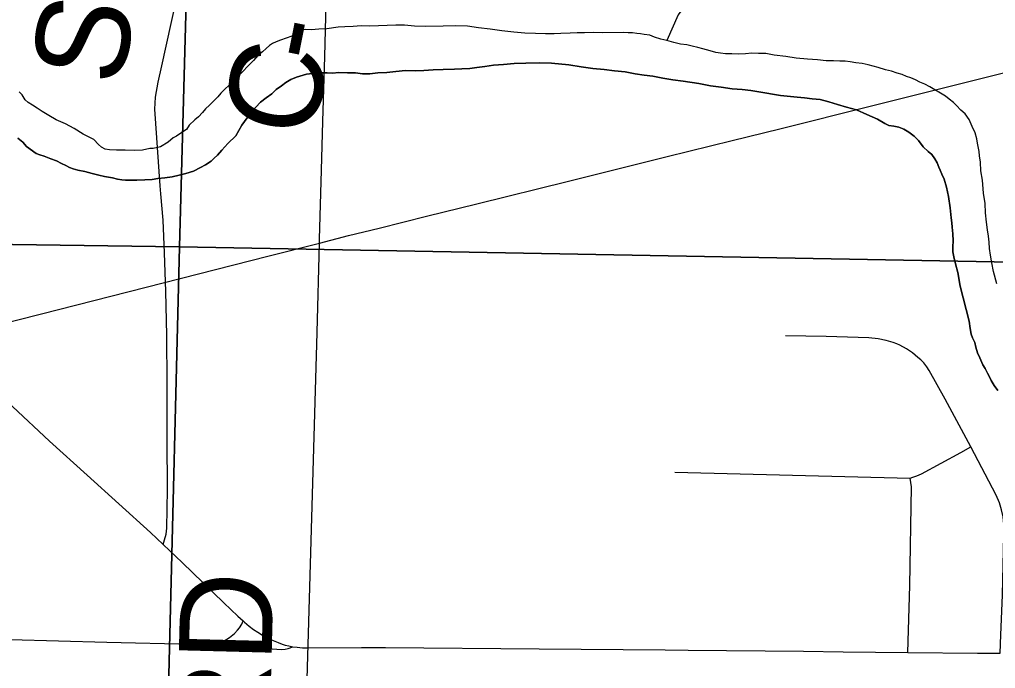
# Model space of a CAD drawing. Extents: x 2.4 to 73.1, y 4.5 to 25.6.
# Drawn here: x 47.5808 to 47.8792, y 23.4568 to 23.6554 of the extents above; entities that cross this region are included whole.
import ezdxf

# ---------------------------------------------------------------- set-up
doc = ezdxf.new("R2010")
doc.units = 0
for name, color, linetype in [('GM_X_County_Road', 7, 'Continuous'), ('GM_X_County_Road_Text', 7, 'Continuous'), ('GM_X_Interchange_Ramps', 7, 'Continuous'), ('GM_X_Major_River', 7, 'Continuous'), ('GM_X_Minor_River', 7, 'Continuous'), ('GM_X_Section', 7, 'Continuous'), ('GM_X_State_Route', 7, 'Continuous'), ('GM_X_Township_Road', 7, 'Continuous'), ('GM_X_Township_Road_Text', 7, 'Continuous')]:
    doc.layers.add(name, color=color, linetype=linetype)

msp = doc.modelspace()

# ---------------------------------------------------------------- linework, layer by layer
at = {"layer": 'GM_X_County_Road'}
for points in [[(47.62384, 23.60453), (47.62242, 23.62356), (47.62218, 23.62797), (47.62241, 23.63166), (47.62314, 23.63624), (47.62433, 23.6413), (47.62865, 23.66111), (47.63036, 23.66935), (47.63123, 23.6749), (47.63174, 23.67955), (47.63229, 23.68574), (47.63313, 23.70461)], [(47.6247, 23.49475), (47.62512, 23.49619), (47.62561, 23.49788), (47.62584, 23.49976), (47.626, 23.5116), (47.62596, 23.52684), (47.62597, 23.54393), (47.62578, 23.55886), (47.62552, 23.57222), (47.62515, 23.58403), (47.62468, 23.59397), (47.62403, 23.60203), (47.62384, 23.60453)]]:
    msp.add_lwpolyline(points, dxfattribs=at)
at = {"layer": 'GM_X_Interchange_Ramps'}
msp.add_lwpolyline([(47.64097, 23.46401), (47.66087, 23.46267), (47.662, 23.46273), (47.66289, 23.46288), (47.6644, 23.46346)], dxfattribs=at)
at = {"layer": 'GM_X_Major_River'}
for points in [[(47.69057, 23.65351), (47.68791, 23.65338), (47.68525, 23.65345), (47.68278, 23.65332), (47.6803, 23.6532), (47.67821, 23.65306), (47.67478, 23.65258), (47.67231, 23.65245), (47.67003, 23.65232), (47.66832, 23.65236), (47.66717, 23.6522), (47.66582, 23.65129), (47.66409, 23.65038), (47.66236, 23.64967), (47.66064, 23.64914), (47.6593, 23.6486), (47.65814, 23.64806), (47.65718, 23.64752), (47.65621, 23.64659), (47.65504, 23.64549), (47.65368, 23.64438), (47.65231, 23.6429), (47.65075, 23.64123), (47.649, 23.63938), (47.64724, 23.63771), (47.64608, 23.6366), (47.64237, 23.6329), (47.64139, 23.63179), (47.64003, 23.6303), (47.63886, 23.62919), (47.63769, 23.62808), (47.63671, 23.62697), (47.63554, 23.62567), (47.63438, 23.62475), (47.63263, 23.62309), (47.63183, 23.62178), (47.6301, 23.62068), (47.62875, 23.61977), (47.62778, 23.61922), (47.62623, 23.61793), (47.62391, 23.61647), (47.62162, 23.61596), (47.62067, 23.61599), (47.61838, 23.61548), (47.61591, 23.61535), (47.61306, 23.61542), (47.6104, 23.61549), (47.60831, 23.61554), (47.60699, 23.61577), (47.60587, 23.61636), (47.60494, 23.61715), (47.60346, 23.6187), (47.60027, 23.6203), (47.59746, 23.62208), (47.59484, 23.62348), (47.59202, 23.62469), (47.58978, 23.62607), (47.58772, 23.62726), (47.58622, 23.62825), (47.58473, 23.62924), (47.58342, 23.63003), (47.58249, 23.63081), (47.58158, 23.63236), (47.58065, 23.63333)], [(47.69057, 23.65351), (47.68791, 23.65338), (47.68525, 23.65345), (47.68278, 23.65332), (47.6803, 23.6532), (47.67821, 23.65306), (47.67478, 23.65258), (47.67231, 23.65245), (47.67003, 23.65232), (47.66832, 23.65236), (47.66717, 23.6522), (47.66582, 23.65129), (47.66409, 23.65038), (47.66236, 23.64967), (47.66064, 23.64914), (47.6593, 23.6486), (47.65814, 23.64806), (47.65718, 23.64752), (47.65621, 23.64659), (47.65504, 23.64549), (47.65368, 23.64438), (47.65231, 23.6429), (47.65075, 23.64123), (47.649, 23.63938), (47.64724, 23.63771), (47.64608, 23.6366), (47.64237, 23.6329), (47.64139, 23.63179), (47.64003, 23.6303), (47.63886, 23.62919), (47.63769, 23.62808), (47.63671, 23.62697), (47.63554, 23.62567), (47.63438, 23.62475), (47.63263, 23.62309), (47.63183, 23.62178), (47.6301, 23.62068), (47.62875, 23.61977), (47.62778, 23.61922), (47.62623, 23.61793), (47.62391, 23.61647), (47.62162, 23.61596), (47.62067, 23.61599), (47.61838, 23.61548), (47.61591, 23.61535), (47.61306, 23.61542), (47.6104, 23.61549), (47.60831, 23.61554), (47.60699, 23.61577), (47.60587, 23.61636), (47.60494, 23.61715), (47.60346, 23.6187), (47.60027, 23.6203), (47.59746, 23.62208), (47.59484, 23.62348), (47.59202, 23.62469), (47.58978, 23.62607), (47.58772, 23.62726), (47.58622, 23.62825), (47.58473, 23.62924), (47.58342, 23.63003), (47.58249, 23.63081), (47.58158, 23.63236), (47.58065, 23.63333)], [(47.8786, 23.57832), (47.8781, 23.58099), (47.87777, 23.58327), (47.87745, 23.58537), (47.87731, 23.58727), (47.87716, 23.58917), (47.87683, 23.59108), (47.87651, 23.59336), (47.8762, 23.59622), (47.87609, 23.59907), (47.8756, 23.60231), (47.87532, 23.6063), (47.87482, 23.60916), (47.8747, 23.61182), (47.87437, 23.61373), (47.87421, 23.61506), (47.87405, 23.61601), (47.87371, 23.61754), (47.87355, 23.61887), (47.87303, 23.62078), (47.87213, 23.62271), (47.87123, 23.62482), (47.86995, 23.62656), (47.86865, 23.62773), (47.86735, 23.62909), (47.86643, 23.63006), (47.86512, 23.63104), (47.86401, 23.63202), (47.85914, 23.6348), (47.85764, 23.6356), (47.85614, 23.63621), (47.85483, 23.637), (47.85332, 23.63761), (47.852, 23.63802), (47.85069, 23.63862), (47.84918, 23.63904), (47.84749, 23.63965), (47.8456, 23.64008), (47.84333, 23.64071), (47.84032, 23.64154), (47.83843, 23.64197), (47.83653, 23.64221), (47.83483, 23.64244), (47.83332, 23.64267), (47.83161, 23.64271), (47.82971, 23.64276), (47.82743, 23.64282), (47.82478, 23.64308), (47.82175, 23.64334), (47.81834, 23.64362), (47.81512, 23.64408), (47.81152, 23.64455), (47.80906, 23.64499), (47.80679, 23.64505), (47.8047, 23.6451), (47.8028, 23.64496), (47.8007, 23.64483), (47.79861, 23.64488), (47.79672, 23.64493), (47.7952, 23.64516), (47.79369, 23.64538), (47.79199, 23.64581), (47.78973, 23.64643), (47.78822, 23.64685), (47.78652, 23.64727), (47.78482, 23.6477), (47.78293, 23.64793), (47.78085, 23.64837), (47.77878, 23.64899), (47.77689, 23.64942), (47.775, 23.65003), (47.7735, 23.65064), (47.7718, 23.65087), (47.77066, 23.65109), (47.76952, 23.65112), (47.7682, 23.65134), (47.76687, 23.65138), (47.76535, 23.65142), (47.75908, 23.65139), (47.75642, 23.65145), (47.75357, 23.65134), (47.7513, 23.65139), (47.7492, 23.65126), (47.74635, 23.65114), (47.74426, 23.651), (47.7416, 23.65107), (47.73856, 23.65115), (47.73534, 23.65123), (47.73192, 23.65151), (47.72833, 23.65198), (47.72473, 23.65245), (47.72113, 23.65292), (47.71773, 23.65338), (47.71412, 23.65348), (47.71032, 23.65338), (47.705, 23.65333), (47.70158, 23.65342), (47.69855, 23.65368), (47.69589, 23.65375), (47.69323, 23.65363), (47.69057, 23.65351)], [(47.8786, 23.57832), (47.8781, 23.58099), (47.87777, 23.58327), (47.87745, 23.58537), (47.87731, 23.58727), (47.87716, 23.58917), (47.87683, 23.59108), (47.87651, 23.59336), (47.8762, 23.59622), (47.87609, 23.59907), (47.8756, 23.60231), (47.87532, 23.6063), (47.87482, 23.60916), (47.8747, 23.61182), (47.87437, 23.61373), (47.87421, 23.61506), (47.87405, 23.61601), (47.87371, 23.61754), (47.87355, 23.61887), (47.87303, 23.62078), (47.87213, 23.62271), (47.87123, 23.62482), (47.86995, 23.62656), (47.86865, 23.62773), (47.86735, 23.62909), (47.86643, 23.63006), (47.86512, 23.63104), (47.86401, 23.63202), (47.85914, 23.6348), (47.85764, 23.6356), (47.85614, 23.63621), (47.85483, 23.637), (47.85332, 23.63761), (47.852, 23.63802), (47.85069, 23.63862), (47.84918, 23.63904), (47.84749, 23.63965), (47.8456, 23.64008), (47.84333, 23.64071), (47.84032, 23.64154), (47.83843, 23.64197), (47.83653, 23.64221), (47.83483, 23.64244), (47.83332, 23.64267), (47.83161, 23.64271), (47.82971, 23.64276), (47.82743, 23.64282), (47.82478, 23.64308), (47.82175, 23.64334), (47.81834, 23.64362), (47.81512, 23.64408), (47.81152, 23.64455), (47.80906, 23.64499), (47.80679, 23.64505), (47.8047, 23.6451), (47.8028, 23.64496), (47.8007, 23.64483), (47.79861, 23.64488), (47.79672, 23.64493), (47.7952, 23.64516), (47.79369, 23.64538), (47.79199, 23.64581), (47.78973, 23.64643), (47.78822, 23.64685), (47.78652, 23.64727), (47.78482, 23.6477), (47.78293, 23.64793), (47.78085, 23.64837), (47.77878, 23.64899), (47.77689, 23.64942), (47.775, 23.65003), (47.7735, 23.65064), (47.7718, 23.65087), (47.77066, 23.65109), (47.76952, 23.65112), (47.7682, 23.65134), (47.76687, 23.65138), (47.76535, 23.65142), (47.75908, 23.65139), (47.75642, 23.65145), (47.75357, 23.65134), (47.7513, 23.65139), (47.7492, 23.65126), (47.74635, 23.65114), (47.74426, 23.651), (47.7416, 23.65107), (47.73856, 23.65115), (47.73534, 23.65123), (47.73192, 23.65151), (47.72833, 23.65198), (47.72473, 23.65245), (47.72113, 23.65292), (47.71773, 23.65338), (47.71412, 23.65348), (47.71032, 23.65338), (47.705, 23.65333), (47.70158, 23.65342), (47.69855, 23.65368), (47.69589, 23.65375), (47.69323, 23.65363), (47.69057, 23.65351)], [(47.64445, 23.61747), (47.64698, 23.61988), (47.64877, 23.62306), (47.65035, 23.6253), (47.65172, 23.62716), (47.65309, 23.62864), (47.65446, 23.63013), (47.6562, 23.63141), (47.65794, 23.63269), (47.6593, 23.63399), (47.66085, 23.63509), (47.66221, 23.63619), (47.66375, 23.6371), (47.66548, 23.63782), (47.66854, 23.63869), (47.6695, 23.63885), (47.67064, 23.63902), (47.67197, 23.63898), (47.6733, 23.63914), (47.67482, 23.6391), (47.67653, 23.63906), (47.67843, 23.6392), (47.68109, 23.63913), (47.68356, 23.63907), (47.68564, 23.63882), (47.68792, 23.63877), (47.69039, 23.63908), (47.69306, 23.63921), (47.69591, 23.63951), (47.69877, 23.63982), (47.70181, 23.63974), (47.70447, 23.63987), (47.70732, 23.63998), (47.71036, 23.6401), (47.71378, 23.6402), (47.71607, 23.64033), (47.71854, 23.64046), (47.72064, 23.64078), (47.72311, 23.6411), (47.72578, 23.64141), (47.72883, 23.64171), (47.73206, 23.64201), (47.73567, 23.64211), (47.73967, 23.6422), (47.74346, 23.6421), (47.74877, 23.64159), (47.75255, 23.64092), (47.75615, 23.64045), (47.75956, 23.64018), (47.76278, 23.63971), (47.766, 23.63944), (47.76902, 23.6388), (47.77186, 23.63835), (47.77451, 23.63809), (47.77753, 23.63744), (47.78056, 23.63699), (47.78378, 23.63652), (47.78851, 23.63584), (47.7921, 23.63517), (47.79532, 23.63471), (47.79872, 23.63425), (47.80176, 23.63398), (47.80441, 23.63372), (47.80687, 23.63328), (47.81349, 23.63216), (47.81557, 23.63192), (47.8186, 23.63165), (47.82088, 23.63141), (47.82315, 23.63116), (47.82561, 23.63091), (47.82825, 23.63027), (47.83089, 23.62944), (47.83372, 23.62861), (47.83674, 23.62778), (47.83993, 23.62637), (47.84312, 23.62496), (47.84537, 23.62357), (47.84668, 23.62297), (47.8482, 23.62274), (47.84971, 23.62251), (47.85121, 23.62191), (47.85271, 23.62092), (47.85439, 23.61974), (47.85568, 23.61838), (47.85715, 23.61644), (47.85864, 23.61508), (47.85975, 23.6141), (47.86067, 23.61275), (47.8614, 23.61159), (47.86193, 23.61025), (47.86229, 23.60929), (47.86283, 23.60814), (47.86355, 23.6066), (47.86425, 23.60411), (47.86493, 23.60125), (47.86542, 23.59782), (47.86572, 23.59478), (47.86587, 23.59325), (47.86603, 23.59192), (47.86616, 23.58983), (47.8663, 23.58774)], [(47.8663, 23.58774), (47.86616, 23.58983), (47.86603, 23.59192), (47.86587, 23.59325), (47.86572, 23.59478), (47.86542, 23.59782), (47.86493, 23.60125), (47.86425, 23.60411), (47.86355, 23.6066), (47.86283, 23.60814), (47.86229, 23.60929), (47.86193, 23.61025), (47.8614, 23.61159), (47.86067, 23.61275), (47.85975, 23.6141), (47.85864, 23.61508), (47.85715, 23.61644), (47.85568, 23.61838), (47.85439, 23.61974), (47.85271, 23.62092), (47.85121, 23.62191), (47.84971, 23.62251), (47.8482, 23.62274), (47.84668, 23.62297), (47.84537, 23.62357), (47.84312, 23.62496), (47.83993, 23.62637), (47.83674, 23.62778), (47.83372, 23.62861), (47.83089, 23.62944), (47.82825, 23.63027), (47.82561, 23.63091), (47.82315, 23.63116), (47.82088, 23.63141), (47.8186, 23.63165), (47.81557, 23.63192), (47.81349, 23.63216), (47.80687, 23.63328), (47.80441, 23.63372), (47.80176, 23.63398), (47.79872, 23.63425), (47.79532, 23.63471), (47.7921, 23.63517), (47.78851, 23.63584), (47.78378, 23.63652), (47.78056, 23.63699), (47.77753, 23.63744), (47.77451, 23.63809), (47.77186, 23.63835), (47.76902, 23.6388), (47.766, 23.63944), (47.76278, 23.63971), (47.75956, 23.64018), (47.75615, 23.64045), (47.75255, 23.64092), (47.74877, 23.64159), (47.74346, 23.6421), (47.73967, 23.6422), (47.73567, 23.64211), (47.73206, 23.64201), (47.72883, 23.64171), (47.72578, 23.64141), (47.72311, 23.6411), (47.72064, 23.64078), (47.71854, 23.64046), (47.71607, 23.64033), (47.71378, 23.6402), (47.71036, 23.6401), (47.70732, 23.63998), (47.70447, 23.63987), (47.70181, 23.63974), (47.69877, 23.63982), (47.69591, 23.63951), (47.69306, 23.63921), (47.69039, 23.63908), (47.68792, 23.63877), (47.68564, 23.63882), (47.68356, 23.63907), (47.68109, 23.63913), (47.67843, 23.6392), (47.67653, 23.63906), (47.67482, 23.6391), (47.6733, 23.63914), (47.67197, 23.63898), (47.67064, 23.63902), (47.6695, 23.63885), (47.66854, 23.63869), (47.66548, 23.63782), (47.66375, 23.6371), (47.66221, 23.63619), (47.66085, 23.63509), (47.6593, 23.63399), (47.65794, 23.63269), (47.6562, 23.63141), (47.65446, 23.63013), (47.65309, 23.62864), (47.65172, 23.62716), (47.65035, 23.6253), (47.64877, 23.62306), (47.64698, 23.61988), (47.64445, 23.61747)], [(47.58029, 23.6191), (47.58178, 23.61792), (47.58289, 23.61657), (47.58587, 23.6144), (47.587, 23.614), (47.58832, 23.61358), (47.59039, 23.61277), (47.59208, 23.61216), (47.59358, 23.61136), (47.5949, 23.61076), (47.59602, 23.61016), (47.59715, 23.60975), (47.59866, 23.60933), (47.60074, 23.6089), (47.603, 23.60827), (47.60508, 23.60784), (47.60678, 23.60742), (47.60924, 23.60698), (47.61075, 23.60656), (47.61207, 23.60634), (47.61321, 23.60631), (47.61454, 23.60627), (47.61662, 23.60622), (47.6191, 23.60635), (47.62138, 23.60648), (47.6231, 23.60681), (47.62519, 23.60695), (47.62748, 23.60727), (47.62958, 23.60779), (47.63168, 23.60831), (47.63398, 23.60901), (47.6361, 23.61009), (47.63764, 23.611), (47.63938, 23.6121), (47.64035, 23.61302), (47.64132, 23.61395), (47.64269, 23.61543), (47.64445, 23.61747)], [(47.64445, 23.61747), (47.64269, 23.61543), (47.64132, 23.61395), (47.64035, 23.61302), (47.63938, 23.6121), (47.63764, 23.611), (47.6361, 23.61009), (47.63398, 23.60901), (47.63168, 23.60831), (47.62958, 23.60779), (47.62748, 23.60727), (47.62519, 23.60695), (47.6231, 23.60681), (47.62138, 23.60648), (47.6191, 23.60635), (47.61662, 23.60622), (47.61454, 23.60627), (47.61321, 23.60631), (47.61207, 23.60634), (47.61075, 23.60656), (47.60924, 23.60698), (47.60678, 23.60742), (47.60508, 23.60784), (47.603, 23.60827), (47.60074, 23.6089), (47.59866, 23.60933), (47.59715, 23.60975), (47.59602, 23.61016), (47.5949, 23.61076), (47.59358, 23.61136), (47.59208, 23.61216), (47.59039, 23.61277), (47.58832, 23.61358), (47.587, 23.614), (47.58587, 23.6144), (47.58289, 23.61657), (47.58178, 23.61792), (47.58029, 23.6191)], [(47.8663, 23.58774), (47.86625, 23.58584), (47.86622, 23.58433), (47.86656, 23.5828), (47.86707, 23.5807), (47.86776, 23.57802), (47.86842, 23.57383), (47.87119, 23.56313), (47.87151, 23.56084), (47.87184, 23.55913), (47.87219, 23.55798), (47.87292, 23.55663), (47.87326, 23.55511), (47.87379, 23.55338), (47.87451, 23.55185), (47.8754, 23.54974), (47.87614, 23.54858), (47.87686, 23.54723), (47.8774, 23.54608), (47.87794, 23.54493), (47.87885, 23.54339), (47.87995, 23.54184)], [(47.87995, 23.54184), (47.87885, 23.54339), (47.87794, 23.54493), (47.8774, 23.54608), (47.87686, 23.54723), (47.87614, 23.54858), (47.8754, 23.54974), (47.87451, 23.55185), (47.87379, 23.55338), (47.87326, 23.55511), (47.87292, 23.55663), (47.87219, 23.55798), (47.87184, 23.55913), (47.87151, 23.56084), (47.87119, 23.56313), (47.86842, 23.57383), (47.86776, 23.57802), (47.86707, 23.5807), (47.86656, 23.5828), (47.86622, 23.58433), (47.86625, 23.58584), (47.8663, 23.58774)], [(47.87964, 23.57449), (47.8786, 23.57832)], [(47.87964, 23.57449), (47.8786, 23.57832)]]:
    msp.add_lwpolyline(points, dxfattribs=at)
at = {"layer": 'GM_X_Minor_River'}
msp.add_lwpolyline([(47.79899, 23.68207), (47.79839, 23.68095), (47.79741, 23.67983), (47.79663, 23.6789), (47.79488, 23.67724), (47.79407, 23.67536), (47.79365, 23.67367), (47.79321, 23.67159), (47.7928, 23.67008), (47.79239, 23.66895), (47.79179, 23.66802), (47.79081, 23.66671), (47.79002, 23.6656), (47.78905, 23.66486), (47.78827, 23.66393), (47.78709, 23.66244), (47.78554, 23.66115), (47.78398, 23.6593), (47.78299, 23.65799), (47.7822, 23.65687), (47.77874, 23.649)], dxfattribs=at)
at = {"layer": 'GM_X_Section'}
for points in [[(47.64315, 24.07978), (47.62968, 23.58585), (47.12615, 23.59289), (47.14111, 24.09457)], [(47.64315, 24.07978), (48.13902, 24.07839), (48.12804, 23.57663), (47.62968, 23.58585)], [(47.12615, 23.59289), (47.62968, 23.58585), (47.61706, 23.07825), (47.11403, 23.09078)], [(47.62968, 23.58585), (48.12804, 23.57663), (48.11463, 23.07626), (47.61706, 23.07825)]]:
    msp.add_lwpolyline(points, close=True, dxfattribs=at)
at = {"layer": 'GM_X_State_Route'}
for points in [[(47.67253, 23.58703), (47.68142, 23.58928), (47.69077, 23.59162), (47.70525, 23.59521), (47.72063, 23.59905), (47.7487, 23.60595), (47.77887, 23.61346), (47.79877, 23.61839), (47.81326, 23.62193), (47.8413, 23.62897), (47.88412, 23.63968)], [(46.95577, 23.40212), (46.99489, 23.41227), (47.03671, 23.42334), (47.06038, 23.42961), (47.11846, 23.44466), (47.16323, 23.45636), (47.19003, 23.46337), (47.24807, 23.47852), (47.28204, 23.48746), (47.32172, 23.4979), (47.36211, 23.50809), (47.38622, 23.51417), (47.48591, 23.53959), (47.54195, 23.5538), (47.58745, 23.56532), (47.65671, 23.58304), (47.67253, 23.58703)], [(47.55704, 23.55634), (47.55891, 23.55465), (47.57862, 23.53704), (47.58997, 23.52643), (47.60151, 23.51602), (47.62082, 23.49844), (47.6247, 23.49475), (47.63052, 23.48922), (47.64329, 23.47695), (47.64759, 23.47285), (47.64919, 23.47135)], [(47.57794, 23.46568), (47.60746, 23.46491), (47.63388, 23.46425), (47.63735, 23.46409), (47.64097, 23.46401), (47.64285, 23.465), (47.64504, 23.46633), (47.64654, 23.46754), (47.64747, 23.4685), (47.64809, 23.46926), (47.64873, 23.47033), (47.64919, 23.47135)], [(47.64919, 23.47135), (47.6496, 23.47097), (47.65102, 23.46979), (47.65232, 23.46878), (47.65367, 23.46788), (47.65505, 23.46703), (47.65671, 23.46614), (47.6583, 23.46538), (47.65988, 23.46474), (47.66109, 23.46427), (47.66205, 23.46399), (47.66313, 23.4637), (47.6644, 23.46346)], [(47.6644, 23.46346), (47.66568, 23.4633), (47.66731, 23.46318), (47.66898, 23.46314), (47.68532, 23.46319)], [(47.68532, 23.46319), (47.69275, 23.46321), (47.7397, 23.46278), (47.77826, 23.46253), (47.78531, 23.46246)], [(47.78531, 23.46246), (47.82054, 23.46209), (47.83267, 23.46194), (47.85249, 23.46167)], [(47.85249, 23.46167), (47.87376, 23.4615), (47.88067, 23.46149)]]:
    msp.add_lwpolyline(points, dxfattribs=at)
at = {"layer": 'GM_X_Township_Road'}
msp.add_line((47.78122, 23.51689), (47.85311, 23.51508), dxfattribs=at)
for points in [[(47.67253, 23.58703), (47.67256, 23.58821), (47.67309, 23.60934), (47.67352, 23.62426), (47.67412, 23.64415), (47.67449, 23.65626), (47.67517, 23.67988), (47.67557, 23.69542), (47.67604, 23.71064), (47.67664, 23.7352), (47.67721, 23.75882), (47.67788, 23.78834), (47.67823, 23.80077), (47.67853, 23.81504)], [(47.6652, 23.31356), (47.66555, 23.3365), (47.66572, 23.34395), (47.66723, 23.39678), (47.66758, 23.40952), (47.66828, 23.43625), (47.66886, 23.45707), (47.66926, 23.47105), (47.67, 23.49591), (47.67178, 23.55962), (47.67253, 23.58703)], [(47.87175, 23.5246), (47.86391, 23.53924), (47.85898, 23.54805), (47.85829, 23.54916), (47.85738, 23.55031), (47.85643, 23.55126), (47.85555, 23.55204), (47.85384, 23.55345), (47.85199, 23.55468), (47.85003, 23.55573), (47.84907, 23.55618), (47.84798, 23.55659), (47.84586, 23.55723), (47.84338, 23.55773), (47.84056, 23.55804), (47.82749, 23.55845), (47.81505, 23.55867)], [(47.85311, 23.51508), (47.85393, 23.51532), (47.85516, 23.51574), (47.85658, 23.51639), (47.86862, 23.5229), (47.87175, 23.5246)], [(47.88067, 23.46149), (47.88089, 23.46715), (47.88135, 23.47921), (47.88183, 23.49754), (47.88181, 23.501), (47.88159, 23.50321), (47.88114, 23.50539), (47.88046, 23.5075), (47.87946, 23.50982), (47.87175, 23.5246)], [(47.85249, 23.46167), (47.85302, 23.48224), (47.85353, 23.51245), (47.85335, 23.51378), (47.85311, 23.51508)]]:
    msp.add_lwpolyline(points, dxfattribs=at)

# ---------------------------------------------------------------- texts
at = {"layer": 'GM_X_County_Road_Text'}
for s, rotation, p in [('S', 79.3167, (47.61179, 23.63447)), ('-', 78.6793, (47.67507, 23.64122)), ('C', 78.5886, (47.67044, 23.6183))]:
    msp.add_text(s, height=0.02841, rotation=rotation, dxfattribs=at).set_placement(p)
at = {"layer": 'GM_X_Township_Road_Text'}
msp.add_text('RD', height=0.028409, rotation=88.5178, dxfattribs=at).set_placement((47.65712, 23.43111))

doc.saveas('drawing.dxf')
